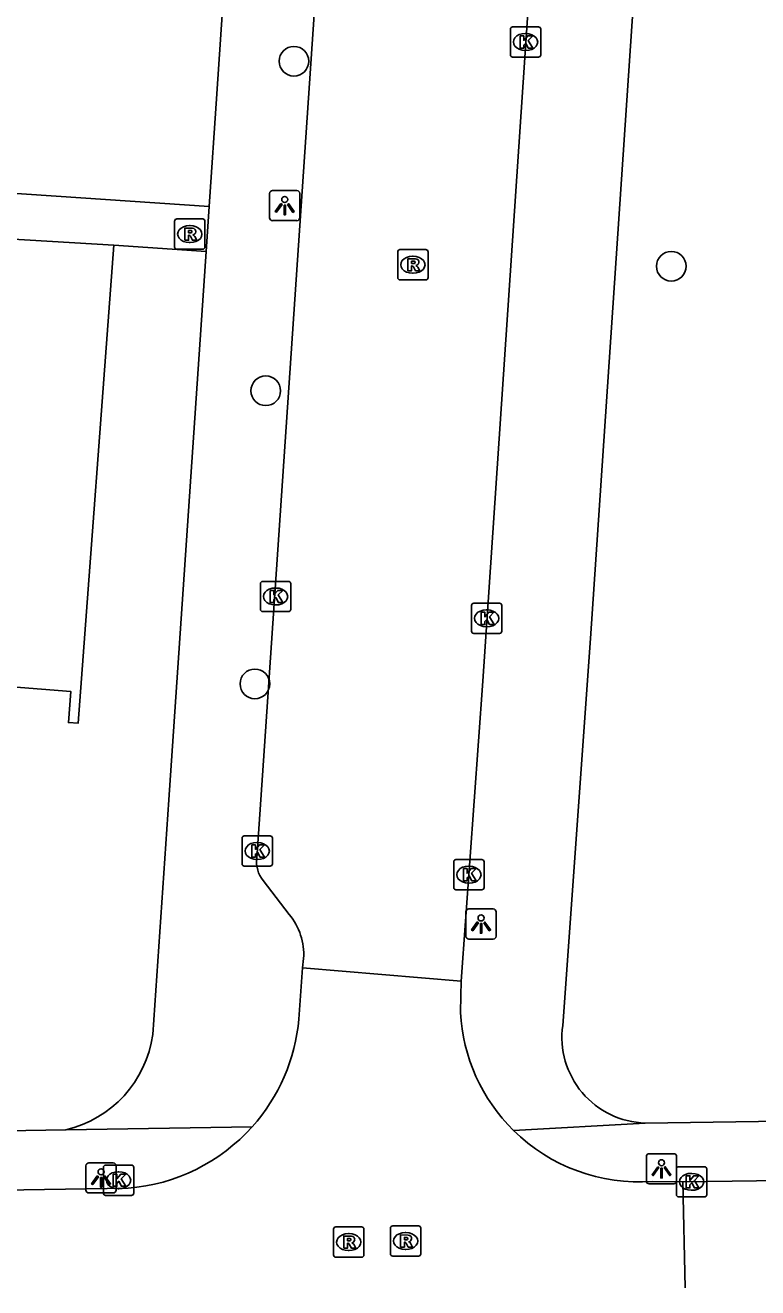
# Model space of a CAD drawing. Extents: x 161848 to 162726, y 385382 to 386521.
# Drawn here: x 162206.79 to 162230.99, y 385385.8 to 385427.53 of the extents above; entities that cross this region are included whole.
import ezdxf

# ---------------------------------------------------------------- set-up
doc = ezdxf.new("R2010")
doc.units = 0
for name, color, linetype in [('IMGEO_Boom', 7, 'Continuous'), ('IMGEO_Kolk', 7, 'Continuous'), ('IMGEO_Lichtpunt', 7, 'Continuous'), ('IMGEO_Pand', 7, 'Continuous'), ('IMGEO_Rijbaan_lokaal_open', 7, 'Continuous'), ('IMGEO_Rioolput', 7, 'Continuous'), ('IMGEO_Voetpad_open', 7, 'Continuous')]:
    doc.layers.add(name, color=color, linetype=linetype)

msp = doc.modelspace()

# ---------------------------------------------------------------- linework, layer by layer
at = {"layer": 'IMGEO_Boom'}
for centre in [(162215.667, 385426.341), (162228.13, 385419.565), (162214.736, 385415.45), (162214.377, 385405.762)]:
    msp.add_circle(centre, 0.489, dxfattribs=at)
at = {"layer": 'IMGEO_Kolk'}
for p, q in [((162222.815, 385426.551), (162222.815, 385427.403)), ((162222.89, 385427.477), (162223.742, 385427.477)), ((162223.303, 385427.257), (162223.328, 385427.257)), ((162223.816, 385427.403), (162223.816, 385426.551)), ((162223.742, 385426.477), (162222.89, 385426.477)), ((162223.326, 385426.697), (162223.301, 385426.697)), ((162214.559, 385408.225), (162214.559, 385409.077)), ((162214.634, 385409.151), (162215.486, 385409.151)), ((162215.047, 385408.931), (162215.072, 385408.931)), ((162215.56, 385409.077), (162215.56, 385408.225)), ((162215.486, 385408.151), (162214.634, 385408.151)), ((162215.07, 385408.371), (162215.045, 385408.371)), ((162221.531, 385407.502), (162221.531, 385408.354)), ((162221.606, 385408.428), (162222.458, 385408.428)), ((162222.019, 385408.208), (162222.044, 385408.208)), ((162222.532, 385408.354), (162222.532, 385407.502)), ((162222.042, 385407.648), (162222.017, 385407.648)), ((162222.458, 385407.428), (162221.606, 385407.428)), ((162213.953, 385399.814), (162213.953, 385400.666)), ((162214.028, 385400.74), (162214.88, 385400.74)), ((162214.954, 385400.666), (162214.954, 385399.814)), ((162214.441, 385400.52), (162214.466, 385400.52)), ((162214.88, 385399.74), (162214.028, 385399.74)), ((162214.464, 385399.96), (162214.439, 385399.96)), ((162220.944, 385399.031), (162220.944, 385399.883)), ((162221.019, 385399.957), (162221.871, 385399.957)), ((162221.432, 385399.737), (162221.457, 385399.737)), ((162221.945, 385399.883), (162221.945, 385399.031)), ((162221.871, 385398.957), (162221.019, 385398.957)), ((162221.455, 385399.177), (162221.43, 385399.177)), ((162209.373, 385388.932), (162209.373, 385389.784)), ((162209.448, 385389.858), (162210.3, 385389.858)), ((162210.374, 385389.784), (162210.374, 385388.932)), ((162228.3, 385388.879), (162228.3, 385389.731)), ((162228.375, 385389.805), (162229.227, 385389.805)), ((162229.301, 385389.731), (162229.301, 385388.879)), ((162209.861, 385389.638), (162209.886, 385389.638)), ((162228.788, 385389.585), (162228.813, 385389.585)), ((162209.884, 385389.078), (162209.859, 385389.078)), ((162228.811, 385389.025), (162228.786, 385389.025)), ((162210.3, 385388.858), (162209.448, 385388.858)), ((162229.227, 385388.805), (162228.375, 385388.805))]:
    msp.add_line(p, q, dxfattribs=at)
for points in [[(162222.815, 385426.551), (162222.815, 385427.403)], [(162222.89, 385427.477), (162223.742, 385427.477)], [(162223.816, 385427.403), (162223.816, 385426.551)], [(162223.136, 385427.177), (162223.259, 385427.177), (162223.259, 385427.026), (162223.389, 385427.177), (162223.553, 385427.177), (162223.407, 385427.026), (162223.56, 385426.777), (162223.408, 385426.777), (162223.323, 385426.941), (162223.259, 385426.874), (162223.259, 385426.777), (162223.136, 385426.777), (162223.136, 385427.177)], [(162223.742, 385426.477), (162222.89, 385426.477)], [(162214.559, 385408.225), (162214.559, 385409.077)], [(162214.634, 385409.151), (162215.486, 385409.151)], [(162215.56, 385409.077), (162215.56, 385408.225)], [(162214.88, 385408.851), (162215.003, 385408.851), (162215.003, 385408.7), (162215.133, 385408.851), (162215.297, 385408.851), (162215.151, 385408.7), (162215.304, 385408.451), (162215.152, 385408.451), (162215.067, 385408.615), (162215.003, 385408.548), (162215.003, 385408.451), (162214.88, 385408.451), (162214.88, 385408.851)], [(162215.486, 385408.151), (162214.634, 385408.151)], [(162221.531, 385407.502), (162221.531, 385408.354)], [(162221.606, 385408.428), (162222.458, 385408.428)], [(162221.852, 385408.128), (162221.975, 385408.128), (162221.975, 385407.977), (162222.105, 385408.128), (162222.269, 385408.128), (162222.123, 385407.977), (162222.276, 385407.728), (162222.124, 385407.728), (162222.039, 385407.892), (162221.975, 385407.825), (162221.975, 385407.728), (162221.852, 385407.728), (162221.852, 385408.128)], [(162222.532, 385408.354), (162222.532, 385407.502)], [(162222.458, 385407.428), (162221.606, 385407.428)], [(162213.953, 385399.814), (162213.953, 385400.666)], [(162214.028, 385400.74), (162214.88, 385400.74)], [(162214.954, 385400.666), (162214.954, 385399.814)], [(162214.274, 385400.44), (162214.397, 385400.44), (162214.397, 385400.289), (162214.527, 385400.44), (162214.691, 385400.44), (162214.545, 385400.289), (162214.698, 385400.04), (162214.546, 385400.04), (162214.461, 385400.204), (162214.397, 385400.137), (162214.397, 385400.04), (162214.274, 385400.04), (162214.274, 385400.44)], [(162214.88, 385399.74), (162214.028, 385399.74)], [(162220.944, 385399.031), (162220.944, 385399.883)], [(162221.019, 385399.957), (162221.871, 385399.957)], [(162221.945, 385399.883), (162221.945, 385399.031)], [(162221.265, 385399.657), (162221.388, 385399.657), (162221.388, 385399.506), (162221.518, 385399.657), (162221.682, 385399.657), (162221.536, 385399.506), (162221.689, 385399.257), (162221.537, 385399.257), (162221.452, 385399.421), (162221.388, 385399.354), (162221.388, 385399.257), (162221.265, 385399.257), (162221.265, 385399.657)], [(162221.871, 385398.957), (162221.019, 385398.957)], [(162209.373, 385388.932), (162209.373, 385389.784)], [(162209.448, 385389.858), (162210.3, 385389.858)], [(162210.374, 385389.784), (162210.374, 385388.932)], [(162228.3, 385388.879), (162228.3, 385389.731)], [(162228.375, 385389.805), (162229.227, 385389.805)], [(162229.301, 385389.731), (162229.301, 385388.879)], [(162209.694, 385389.558), (162209.817, 385389.558), (162209.817, 385389.407), (162209.947, 385389.558), (162210.111, 385389.558), (162209.965, 385389.407), (162210.118, 385389.158), (162209.966, 385389.158), (162209.881, 385389.322), (162209.817, 385389.255), (162209.817, 385389.158), (162209.694, 385389.158), (162209.694, 385389.558)], [(162228.621, 385389.505), (162228.744, 385389.505), (162228.744, 385389.354), (162228.874, 385389.505), (162229.038, 385389.505), (162228.892, 385389.354), (162229.045, 385389.105), (162228.893, 385389.105), (162228.808, 385389.269), (162228.744, 385389.202), (162228.744, 385389.105), (162228.621, 385389.105), (162228.621, 385389.505)], [(162210.3, 385388.858), (162209.448, 385388.858)], [(162229.227, 385388.805), (162228.375, 385388.805)]]:
    msp.add_lwpolyline(points, dxfattribs=at)
for centre, start, end in [((162222.892, 385427.401), 91.552, 178.448), ((162222.892, 385427.401), 91.552, 178.448), ((162223.74, 385427.401), 1.552, 88.448), ((162223.74, 385427.401), 1.552, 88.448), ((162222.892, 385426.553), 181.552, 268.448), ((162222.892, 385426.553), 181.552, 268.448), ((162223.74, 385426.553), 271.552, 358.448), ((162223.74, 385426.553), 271.552, 358.448), ((162214.636, 385409.075), 91.552, 178.448), ((162214.636, 385409.075), 91.552, 178.448), ((162215.484, 385409.075), 1.552, 88.448), ((162215.484, 385409.075), 1.552, 88.448), ((162214.636, 385408.227), 181.552, 268.448), ((162214.636, 385408.227), 181.552, 268.448), ((162215.484, 385408.227), 271.552, 358.448), ((162215.484, 385408.227), 271.552, 358.448), ((162221.608, 385408.352), 91.552, 178.448), ((162221.608, 385408.352), 91.552, 178.448), ((162222.456, 385408.352), 1.552, 88.448), ((162222.456, 385408.352), 1.552, 88.448), ((162221.608, 385407.504), 181.552, 268.448), ((162221.608, 385407.504), 181.552, 268.448), ((162222.456, 385407.504), 271.552, 358.448), ((162222.456, 385407.504), 271.552, 358.448), ((162214.03, 385400.664), 91.552, 178.448), ((162214.03, 385400.664), 91.552, 178.448), ((162214.878, 385400.664), 1.552, 88.448), ((162214.878, 385400.664), 1.552, 88.448), ((162214.03, 385399.816), 181.552, 268.448), ((162214.03, 385399.816), 181.552, 268.448), ((162214.878, 385399.816), 271.552, 358.448), ((162214.878, 385399.816), 271.552, 358.448), ((162221.021, 385399.881), 91.552, 178.448), ((162221.021, 385399.881), 91.552, 178.448), ((162221.869, 385399.881), 1.552, 88.448), ((162221.869, 385399.881), 1.552, 88.448), ((162221.021, 385399.033), 181.552, 268.448), ((162221.021, 385399.033), 181.552, 268.448), ((162221.869, 385399.033), 271.552, 358.448), ((162221.869, 385399.033), 271.552, 358.448), ((162209.45, 385389.782), 91.552, 178.448), ((162209.45, 385389.782), 91.552, 178.448), ((162210.298, 385389.782), 1.552, 88.448), ((162210.298, 385389.782), 1.552, 88.448), ((162228.377, 385389.729), 91.552, 178.448), ((162228.377, 385389.729), 91.552, 178.448), ((162229.225, 385389.729), 1.552, 88.448), ((162229.225, 385389.729), 1.552, 88.448), ((162209.45, 385388.934), 181.552, 268.448), ((162209.45, 385388.934), 181.552, 268.448), ((162210.298, 385388.934), 271.552, 358.448), ((162210.298, 385388.934), 271.552, 358.448), ((162228.377, 385388.881), 181.552, 268.448), ((162228.377, 385388.881), 181.552, 268.448), ((162229.225, 385388.881), 271.552, 358.448), ((162229.225, 385388.881), 271.552, 358.448)]:
    msp.add_arc(centre, 0.0765, start, end, dxfattribs=at)
for centre, major_axis, ratio, start_param, end_param in [((162223.302, 385426.977), (-0.387, 0.002), 0.722429, 4.712389, 7.853982), ((162223.327, 385426.977), (-0.39, 0.002), 0.717154, 1.570796, 4.712389), ((162215.046, 385408.651), (-0.387, 0.002), 0.722429, 4.712389, 7.853982), ((162215.071, 385408.651), (-0.39, 0.002), 0.717154, 1.570796, 4.712389), ((162222.018, 385407.928), (-0.387, 0.002), 0.722429, 4.712389, 7.853982), ((162222.043, 385407.928), (-0.39, 0.002), 0.717154, 1.570796, 4.712389), ((162214.44, 385400.24), (-0.387, 0.002), 0.722429, 4.712389, 7.853982), ((162214.465, 385400.24), (-0.39, 0.002), 0.717154, 1.570796, 4.712389), ((162221.431, 385399.457), (-0.387, 0.002), 0.722429, 4.712389, 7.853982), ((162221.456, 385399.457), (-0.39, 0.002), 0.717154, 1.570796, 4.712389), ((162209.86, 385389.358), (-0.387, 0.002), 0.722429, 4.712389, 7.853982), ((162209.885, 385389.358), (-0.39, 0.002), 0.717154, 1.570796, 4.712389), ((162228.787, 385389.305), (-0.387, 0.002), 0.722429, 4.712389, 7.853982), ((162228.812, 385389.305), (-0.39, 0.002), 0.717154, 1.570796, 4.712389)]:
    msp.add_ellipse(centre, major_axis=major_axis, ratio=ratio, start_param=start_param, end_param=end_param, dxfattribs=at)
at = {"layer": 'IMGEO_Lichtpunt'}
for p, q in [((162214.863, 385421.973), (162214.863, 385421.166)), ((162214.863, 385421.973), (162214.863, 385421.166)), ((162215.765, 385422.068), (162214.957, 385422.068)), ((162215.765, 385422.068), (162214.957, 385422.068)), ((162215.859, 385421.166), (162215.859, 385421.973)), ((162215.859, 385421.166), (162215.859, 385421.973)), ((162214.957, 385421.072), (162215.765, 385421.072)), ((162214.957, 385421.072), (162215.765, 385421.072)), ((162221.348, 385398.229), (162221.348, 385397.422)), ((162221.348, 385398.229), (162221.348, 385397.422)), ((162222.25, 385398.324), (162221.442, 385398.324)), ((162222.25, 385398.324), (162221.442, 385398.324)), ((162222.344, 385397.422), (162222.344, 385398.229)), ((162222.344, 385397.422), (162222.344, 385398.229)), ((162221.442, 385397.328), (162222.25, 385397.328)), ((162221.442, 385397.328), (162222.25, 385397.328)), ((162227.309, 385390.14), (162227.309, 385389.333)), ((162227.309, 385390.14), (162227.309, 385389.333)), ((162228.211, 385390.235), (162227.403, 385390.235)), ((162228.211, 385390.235), (162227.403, 385390.235)), ((162228.305, 385389.333), (162228.305, 385390.14)), ((162228.305, 385389.333), (162228.305, 385390.14)), ((162208.798, 385389.838), (162208.798, 385389.031)), ((162208.798, 385389.838), (162208.798, 385389.031)), ((162209.7, 385389.933), (162208.892, 385389.933)), ((162209.7, 385389.933), (162208.892, 385389.933)), ((162209.794, 385389.031), (162209.794, 385389.838)), ((162209.794, 385389.031), (162209.794, 385389.838)), ((162208.892, 385388.937), (162209.7, 385388.937)), ((162208.892, 385388.937), (162209.7, 385388.937)), ((162227.403, 385389.239), (162228.211, 385389.239)), ((162227.403, 385389.239), (162228.211, 385389.239))]:
    msp.add_line(p, q, dxfattribs=at)
for points in [[(162215.237, 385421.637), (162215.276, 385421.609), (162215.088, 385421.347), (162215.05, 385421.374), (162215.237, 385421.637)], [(162215.339, 385421.589), (162215.386, 385421.589), (162215.386, 385421.267), (162215.339, 385421.267), (162215.339, 385421.589)], [(162215.449, 385421.609), (162215.487, 385421.636), (162215.674, 385421.374), (162215.635, 385421.346), (162215.449, 385421.609)], [(162221.722, 385397.893), (162221.761, 385397.865), (162221.573, 385397.603), (162221.535, 385397.63), (162221.722, 385397.893)], [(162221.824, 385397.845), (162221.871, 385397.845), (162221.871, 385397.523), (162221.824, 385397.523), (162221.824, 385397.845)], [(162221.934, 385397.865), (162221.972, 385397.892), (162222.159, 385397.63), (162222.12, 385397.602), (162221.934, 385397.865)], [(162227.683, 385389.804), (162227.722, 385389.776), (162227.534, 385389.514), (162227.496, 385389.541), (162227.683, 385389.804)], [(162227.785, 385389.756), (162227.832, 385389.756), (162227.832, 385389.434), (162227.785, 385389.434), (162227.785, 385389.756)], [(162227.895, 385389.776), (162227.933, 385389.803), (162228.12, 385389.541), (162228.081, 385389.513), (162227.895, 385389.776)], [(162209.172, 385389.502), (162209.211, 385389.474), (162209.023, 385389.212), (162208.985, 385389.239), (162209.172, 385389.502)], [(162209.274, 385389.454), (162209.321, 385389.454), (162209.321, 385389.132), (162209.274, 385389.132), (162209.274, 385389.454)], [(162209.384, 385389.474), (162209.422, 385389.501), (162209.609, 385389.239), (162209.57, 385389.211), (162209.384, 385389.474)]]:
    msp.add_lwpolyline(points, dxfattribs=at)
for centre in [(162215.362, 385421.771), (162221.847, 385398.027), (162209.297, 385389.636), (162227.808, 385389.938)]:
    msp.add_circle(centre, 0.0994, dxfattribs=at)
for centre, start, end in [((162214.957, 385421.973), 90, 180), ((162214.957, 385421.973), 90, 180), ((162215.765, 385421.973), 0, 90), ((162215.765, 385421.973), 0, 90), ((162214.957, 385421.166), 180, 270), ((162214.957, 385421.166), 180, 270), ((162215.765, 385421.166), 270, 0), ((162215.765, 385421.166), 270, 360), ((162221.442, 385398.229), 90, 180), ((162221.442, 385398.229), 90, 180), ((162222.25, 385398.229), 0, 90), ((162222.25, 385398.229), 0, 90), ((162221.442, 385397.422), 180, 270), ((162221.442, 385397.422), 180, 270), ((162222.25, 385397.422), 270, 0), ((162222.25, 385397.422), 270, 360), ((162227.403, 385390.14), 90, 180), ((162227.403, 385390.14), 90, 180), ((162228.211, 385390.14), 0, 90), ((162228.211, 385390.14), 0, 90), ((162208.892, 385389.838), 90, 180), ((162208.892, 385389.838), 90, 180), ((162209.7, 385389.838), 0, 90), ((162209.7, 385389.838), 0, 90), ((162227.403, 385389.333), 180, 270), ((162227.403, 385389.333), 180, 270), ((162228.211, 385389.333), 270, 0), ((162228.211, 385389.333), 270, 360), ((162208.892, 385389.031), 180, 270), ((162208.892, 385389.031), 180, 270), ((162209.7, 385389.031), 270, 0), ((162209.7, 385389.031), 270, 360)]:
    msp.add_arc(centre, 0.0946, start, end, dxfattribs=at)
at = {"layer": 'IMGEO_Pand'}
for points in [[(162202.699, 385420.689), (162204.732, 385420.564), (162209.722, 385420.257)], [(162209.722, 385420.257), (162208.537, 385404.462), (162208.217, 385404.486), (162208.297, 385405.512), (162201.926, 385406.012), (162201.359, 385397.833), (162201.135, 385397.849), (162201.197, 385398.751), (162194.551, 385399.211)]]:
    msp.add_lwpolyline(points, dxfattribs=at)
at = {"layer": 'IMGEO_Rijbaan_lokaal_open'}
for points in [[(162230.36, 385531.483), (162221.906, 385405.85), (162221.191, 385395.939)], [(162217.265, 385441.519), (162214.707, 385403.873), (162214.438, 385400.003)], [(162214.648, 385399.26), (162215.512, 385398.141)], [(162215.945, 385396.377), (162215.829, 385394.685)], [(162215.984, 385396.685), (162215.945, 385396.377)], [(162221.191, 385395.939), (162215.945, 385396.377)], [(162221.164, 385394.907), (162221.178, 385395.458), (162221.191, 385395.939)], [(162263.43, 385389.776), (162228.516, 385389.301)], [(162228.516, 385389.301), (162227.501, 385389.316)], [(162228.585, 385385.805), (162228.585, 385385.805), (162228.516, 385389.301)], [(162210.187, 385389.095), (162189.49, 385388.764)]]:
    msp.add_lwpolyline(points, dxfattribs=at)
for centre, radius, start, end in [((162215.452, 385399.888), 1.021, 173.5586, 218.006), ((162213.924, 385396.822), 2.065, 356.2075, 39.7154), ((162227.076, 385395.222), 5.92, 183.053, 225.416), ((162209.705, 385395.222), 6.148, 318.2179, 354.9853), ((162209.7, 385395.237), 6.161, 274.5357, 318.1466), ((162227.076, 385395.219), 5.918, 225.3855, 274.1149)]:
    msp.add_arc(centre, radius, start, end, dxfattribs=at)
at = {"layer": 'IMGEO_Rioolput'}
for p, q in [((162211.726, 385420.201), (162211.726, 385421.053)), ((162211.801, 385421.127), (162212.653, 385421.127)), ((162212.727, 385421.053), (162212.727, 385420.201)), ((162212.214, 385420.907), (162212.239, 385420.907)), ((162212.237, 385420.347), (162212.212, 385420.347)), ((162212.653, 385420.127), (162211.801, 385420.127)), ((162219.094, 385419.188), (162219.094, 385420.04)), ((162219.169, 385420.114), (162220.021, 385420.114)), ((162219.582, 385419.894), (162219.607, 385419.894)), ((162220.095, 385420.04), (162220.095, 385419.188)), ((162219.605, 385419.334), (162219.58, 385419.334)), ((162220.021, 385419.114), (162219.169, 385419.114)), ((162216.976, 385386.888), (162216.976, 385387.74)), ((162217.051, 385387.814), (162217.903, 385387.814)), ((162217.977, 385387.74), (162217.977, 385386.888)), ((162218.854, 385386.923), (162218.854, 385387.775)), ((162218.929, 385387.849), (162219.781, 385387.849)), ((162219.342, 385387.629), (162219.367, 385387.629)), ((162219.855, 385387.775), (162219.855, 385386.923)), ((162217.464, 385387.594), (162217.489, 385387.594)), ((162217.903, 385386.814), (162217.051, 385386.814)), ((162217.487, 385387.034), (162217.462, 385387.034)), ((162219.781, 385386.849), (162218.929, 385386.849)), ((162219.365, 385387.069), (162219.34, 385387.069))]:
    msp.add_line(p, q, dxfattribs=at)
for points in [[(162211.726, 385420.201), (162211.726, 385421.053)], [(162211.801, 385421.127), (162212.653, 385421.127)], [(162212.727, 385421.053), (162212.727, 385420.201)], [(162212.315, 385420.825), (162212.063, 385420.827), (162212.063, 385420.427)], [(162212.063, 385420.427), (162212.187, 385420.427), (162212.187, 385420.589), (162212.198, 385420.589)], [(162212.241, 385420.746), (162212.187, 385420.746), (162212.187, 385420.665)], [(162212.187, 385420.665), (162212.239, 385420.665)], [(162212.245, 385420.56), (162212.316, 385420.427), (162212.456, 385420.427), (162212.391, 385420.553)], [(162212.653, 385420.127), (162211.801, 385420.127)], [(162219.094, 385419.188), (162219.094, 385420.04)], [(162219.169, 385420.114), (162220.021, 385420.114)], [(162219.683, 385419.812), (162219.431, 385419.814), (162219.431, 385419.414)], [(162220.095, 385420.04), (162220.095, 385419.188)], [(162219.431, 385419.414), (162219.555, 385419.414), (162219.555, 385419.576), (162219.566, 385419.576)], [(162219.609, 385419.733), (162219.555, 385419.733), (162219.555, 385419.652)], [(162219.555, 385419.652), (162219.607, 385419.652)], [(162219.613, 385419.547), (162219.684, 385419.414), (162219.824, 385419.414), (162219.759, 385419.54)], [(162220.021, 385419.114), (162219.169, 385419.114)], [(162216.976, 385386.888), (162216.976, 385387.74)], [(162217.051, 385387.814), (162217.903, 385387.814)], [(162217.977, 385387.74), (162217.977, 385386.888)], [(162218.854, 385386.923), (162218.854, 385387.775)], [(162218.929, 385387.849), (162219.781, 385387.849)], [(162219.855, 385387.775), (162219.855, 385386.923)], [(162217.565, 385387.512), (162217.313, 385387.514), (162217.313, 385387.114)], [(162217.313, 385387.114), (162217.437, 385387.114), (162217.437, 385387.276), (162217.448, 385387.276)], [(162217.491, 385387.433), (162217.437, 385387.433), (162217.437, 385387.352)], [(162217.437, 385387.352), (162217.489, 385387.352)], [(162217.495, 385387.247), (162217.566, 385387.114), (162217.706, 385387.114), (162217.641, 385387.24)], [(162219.443, 385387.547), (162219.191, 385387.549), (162219.191, 385387.149)], [(162219.191, 385387.149), (162219.315, 385387.149), (162219.315, 385387.311), (162219.326, 385387.311)], [(162219.369, 385387.468), (162219.315, 385387.468), (162219.315, 385387.387)], [(162219.315, 385387.387), (162219.367, 385387.387)], [(162219.373, 385387.282), (162219.444, 385387.149), (162219.584, 385387.149), (162219.519, 385387.275)], [(162217.903, 385386.814), (162217.051, 385386.814)], [(162219.781, 385386.849), (162218.929, 385386.849)]]:
    msp.add_lwpolyline(points, dxfattribs=at)
for centre, radius, start, end in [((162211.803, 385421.051), 0.0765, 91.552, 178.448), ((162211.803, 385421.051), 0.0765, 91.552, 178.448), ((162212.651, 385421.051), 0.0765, 1.552, 88.448), ((162212.651, 385421.051), 0.0765, 1.552, 88.448), ((162212.197, 385420.536), 0.0533, 26.0293, 88.6989), ((162212.223, 385420.854), 0.19, 274.7715, 282.9687), ((162212.247, 385420.65), 0.0964, 77.0061, 93.1865), ((162212.261, 385420.707), 0.0378, 276.6634, 79.6772), ((162212.314, 385420.715), 0.109, 350.3612, 89.416), ((162212.312, 385420.715), 0.112, 277.5842, 350.9817), ((162212.296, 385420.5), 0.108, 29.5134, 73.7905), ((162211.803, 385420.203), 0.0765, 181.552, 268.448), ((162211.803, 385420.203), 0.0765, 181.552, 268.448), ((162212.651, 385420.203), 0.0765, 271.552, 358.448), ((162212.651, 385420.203), 0.0765, 271.552, 358.448), ((162219.171, 385420.038), 0.0765, 91.552, 178.448), ((162219.171, 385420.038), 0.0765, 91.552, 178.448), ((162219.682, 385419.702), 0.109, 350.3612, 89.416), ((162220.019, 385420.038), 0.0765, 1.552, 88.448), ((162220.019, 385420.038), 0.0765, 1.552, 88.448), ((162219.565, 385419.523), 0.0533, 26.0293, 88.6989), ((162219.591, 385419.841), 0.19, 274.7715, 282.9687), ((162219.615, 385419.637), 0.0964, 77.0061, 93.1865), ((162219.629, 385419.694), 0.0378, 276.6634, 79.6772), ((162219.68, 385419.702), 0.112, 277.5842, 350.9817), ((162219.664, 385419.487), 0.108, 29.5134, 73.7905), ((162219.171, 385419.19), 0.0765, 181.552, 268.448), ((162219.171, 385419.19), 0.0765, 181.552, 268.448), ((162220.019, 385419.19), 0.0765, 271.552, 358.448), ((162220.019, 385419.19), 0.0765, 271.552, 358.448), ((162217.053, 385387.738), 0.0765, 91.552, 178.448), ((162217.053, 385387.738), 0.0765, 91.552, 178.448), ((162217.901, 385387.738), 0.0765, 1.552, 88.448), ((162217.901, 385387.738), 0.0765, 1.552, 88.448), ((162218.931, 385387.773), 0.0765, 91.552, 178.448), ((162218.931, 385387.773), 0.0765, 91.552, 178.448), ((162219.779, 385387.773), 0.0765, 1.552, 88.448), ((162219.779, 385387.773), 0.0765, 1.552, 88.448), ((162217.447, 385387.223), 0.0533, 26.0293, 88.6989), ((162217.473, 385387.541), 0.19, 274.7715, 282.9687), ((162217.497, 385387.337), 0.0964, 77.0061, 93.1865), ((162217.511, 385387.394), 0.0378, 276.6634, 79.6772), ((162217.564, 385387.402), 0.109, 350.3612, 89.416), ((162217.562, 385387.402), 0.112, 277.5842, 350.9817), ((162217.546, 385387.187), 0.108, 29.5134, 73.7905), ((162219.325, 385387.258), 0.0533, 26.0293, 88.6989), ((162219.351, 385387.576), 0.19, 274.7715, 282.9687), ((162219.375, 385387.372), 0.0964, 77.0061, 93.1865), ((162219.389, 385387.429), 0.0378, 276.6634, 79.6772), ((162219.442, 385387.437), 0.109, 350.3612, 89.416), ((162219.44, 385387.437), 0.112, 277.5842, 350.9817), ((162219.424, 385387.222), 0.108, 29.5134, 73.7905), ((162217.053, 385386.89), 0.0765, 181.552, 268.448), ((162217.053, 385386.89), 0.0765, 181.552, 268.448), ((162217.901, 385386.89), 0.0765, 271.552, 358.448), ((162217.901, 385386.89), 0.0765, 271.552, 358.448), ((162218.931, 385386.925), 0.0765, 181.552, 268.448), ((162218.931, 385386.925), 0.0765, 181.552, 268.448), ((162219.779, 385386.925), 0.0765, 271.552, 358.448), ((162219.779, 385386.925), 0.0765, 271.552, 358.448)]:
    msp.add_arc(centre, radius, start, end, dxfattribs=at)
for centre, major_axis, ratio, start_param, end_param in [((162212.213, 385420.627), (-0.387, 0.002), 0.722429, 4.712389, 7.853982), ((162212.238, 385420.627), (-0.39, 0.002), 0.717154, 1.570796, 4.712389), ((162219.581, 385419.614), (-0.387, 0.002), 0.722429, 4.712389, 7.853982), ((162219.606, 385419.614), (-0.39, 0.002), 0.717154, 1.570796, 4.712389), ((162219.341, 385387.349), (-0.387, 0.002), 0.722429, 4.712389, 7.853982), ((162219.366, 385387.349), (-0.39, 0.002), 0.717154, 1.570796, 4.712389), ((162217.463, 385387.314), (-0.387, 0.002), 0.722429, 4.712389, 7.853982), ((162217.488, 385387.314), (-0.39, 0.002), 0.717154, 1.570796, 4.712389)]:
    msp.add_ellipse(centre, major_axis=major_axis, ratio=ratio, start_param=start_param, end_param=end_param, dxfattribs=at)
at = {"layer": 'IMGEO_Voetpad_open'}
for points in [[(162224.546, 385394.477), (162225.467, 385407.267), (162234.018, 385534.066)], [(162212.864, 385421.543), (162213.116, 385425.264), (162214.439, 385444.863)], [(162212.864, 385421.543), (162206.02, 385422.007)], [(162212.763, 385420.051), (162212.864, 385421.543)], [(162209.722, 385420.257), (162212.763, 385420.051)], [(162211.006, 385394.174), (162211.533, 385401.928), (162212.763, 385420.051)], [(162241.486, 385391.457), (162227.271, 385391.248)], [(162208.129, 385391.024), (162063.645, 385388.627), (162063.562, 385388.628)], [(162214.289, 385391.126), (162208.129, 385391.024)], [(162227.271, 385391.248), (162222.92, 385391.006)]]:
    msp.add_lwpolyline(points, dxfattribs=at)
for centre, radius, start, end in [((162227.356, 385394.084), 2.838, 172.0487, 268.2743), ((162207.272, 385394.695), 3.77, 283.1354, 352.0516)]:
    msp.add_arc(centre, radius, start, end, dxfattribs=at)

doc.saveas('drawing.dxf')
